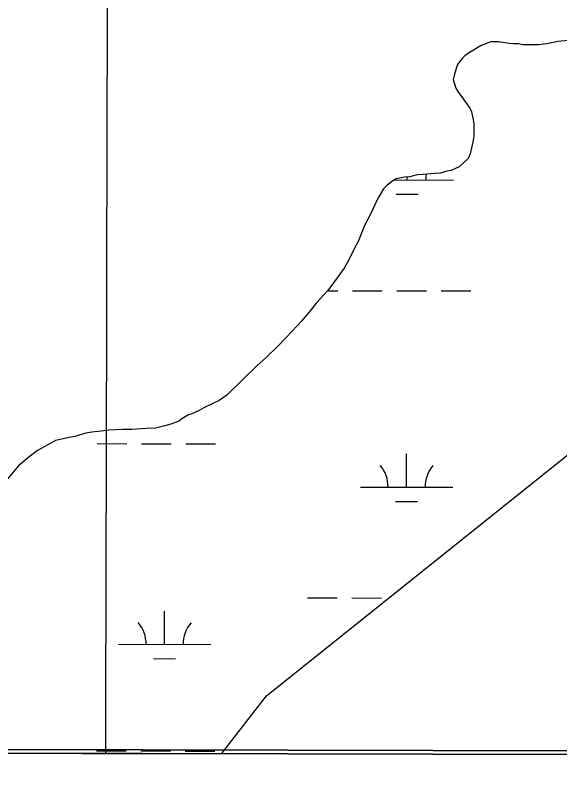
# Model space of a CAD drawing. Extents: x 3180038 to 3217926, y 922069 to 947485.
# Drawn here: x 3197216 to 3197805, y 927448 to 928288 of the extents above; entities that cross this region are included whole.
import ezdxf

# ---------------------------------------------------------------- set-up
doc = ezdxf.new("R2010")
doc.units = 0
for name, color, linetype in [('V-GRID-FRAM', 7, 'Continuous'), ('V-GRID-MAJR', 7, 'Continuous'), ('V-SITE-VEGE', 7, 'Continuous'), ('V-WETL-SWMP', 7, 'Continuous')]:
    doc.layers.add(name, color=color, linetype=linetype)

msp = doc.modelspace()

# ---------------------------------------------------------------- linework, layer by layer
at = {"layer": 'V-GRID-FRAM'}
msp.add_lwpolyline([(3184312.66, 945707.93), (3215616.62, 945637.36), (3215583.55, 927448.12), (3184263.71, 927518.73), (3184312.66, 945707.93)], dxfattribs=at)
at = {"layer": 'V-GRID-MAJR'}
msp.add_spline([(3197313.65, 927489.31), (3197327.75, 933549.02), (3197341.86, 939612.09), (3197355.97, 945675.21), (3197355.98, 945678.53)], degree=3, dxfattribs=at)
at = {"layer": 'V-SITE-VEGE'}
for p, q in [((3197814.36, 928261.41), (3197802.88, 928260.2)), ((3197719.96, 928255.97), (3197706.31, 928247.54)), ((3197730.18, 928259.74), (3197719.96, 928255.97)), ((3197738.68, 928259.69), (3197730.18, 928259.74)), ((3197742.93, 928259.24), (3197738.68, 928259.69)), ((3197750.15, 928257.93), (3197742.93, 928259.24)), ((3197754.4, 928257.48), (3197750.15, 928257.93)), ((3197760.35, 928257.45), (3197754.4, 928257.48)), ((3197765.02, 928256.57), (3197760.35, 928257.45)), ((3197782.45, 928256.48), (3197765.02, 928256.57)), ((3197787.14, 928257.31), (3197782.45, 928256.48)), ((3197790.96, 928257.71), (3197787.14, 928257.31)), ((3197799.9, 928259.36), (3197790.96, 928257.71)), ((3197802.88, 928260.2), (3197799.9, 928259.36)), ((3197706.31, 928247.54), (3197702.04, 928244.58)), ((3197696.05, 928237.81), (3197693.91, 928234.42)), ((3197699.48, 928242.05), (3197696.05, 928237.81)), ((3197702.04, 928244.58), (3197699.48, 928242.05)), ((3197693.91, 928234.42), (3197690.88, 928224.66)), ((3197690.88, 928224.66), (3197689.58, 928219.14)), ((3197689.58, 928219.14), (3197690.83, 928214.46)), ((3197690.83, 928214.46), (3197692.5, 928209.77)), ((3197692.5, 928209.77), (3197694.61, 928205.94)), ((3197694.61, 928205.94), (3197700.52, 928198.25)), ((3197700.52, 928198.25), (3197707.69, 928188.01)), ((3197707.69, 928188.01), (3197709.37, 928184.18)), ((3197709.37, 928184.18), (3197711.02, 928175.66)), ((3197711.02, 928175.66), (3197711.85, 928170.56)), ((3197711.85, 928170.56), (3197711.78, 928157.81)), ((3197711.78, 928157.81), (3197710.89, 928151.01)), ((3197709.59, 928146.34), (3197707.85, 928138.69)), ((3197710.89, 928151.01), (3197709.59, 928146.34)), ((3197707.85, 928138.69), (3197705.7, 928133.61)), ((3197700.57, 928128.96), (3197695.87, 928124.3)), ((3197705.7, 928133.61), (3197700.57, 928128.96)), ((3197682.67, 928119.7), (3197675.43, 928117.61)), ((3197687.35, 928120.52), (3197682.67, 928119.7)), ((3197695.87, 928124.3), (3197687.35, 928120.52)), ((3197627.78, 928111.49), (3197624.37, 928109.38)), ((3197636.72, 928113.14), (3197627.78, 928111.49)), ((3197642.25, 928113.54), (3197636.72, 928113.14)), ((3197650.76, 928115.62), (3197642.25, 928113.54)), ((3197657.14, 928116.01), (3197650.76, 928115.62)), ((3197669.48, 928117.22), (3197657.14, 928116.01)), ((3197675.43, 928117.61), (3197669.48, 928117.22)), ((3197617.97, 928104.74), (3197614.12, 928100.51)), ((3197624.37, 928109.38), (3197617.97, 928104.74)), ((3197614.12, 928100.51), (3197608.97, 928092.03)), ((3197607.25, 928088.64), (3197602.52, 928078.46)), ((3197608.97, 928092.03), (3197607.25, 928088.64)), ((3197602.52, 928078.46), (3197599.51, 928071.68)), ((3197599.51, 928071.68), (3197593.93, 928061.51)), ((3197593.93, 928061.51), (3197586.61, 928043.69)), ((3197586.61, 928043.69), (3197582.74, 928036.48)), ((3197582.74, 928036.48), (3197576.72, 928023.76)), ((3197576.72, 928023.76), (3197571.58, 928014.86)), ((3197571.58, 928014.86), (3197561.29, 928000.46)), ((3197561.29, 928000.46), (3197554.02, 927990.72)), ((3197554.02, 927990.72), (3197541.19, 927976.76)), ((3197541.19, 927976.76), (3197535.19, 927968.72)), ((3197535.19, 927968.72), (3197524.92, 927956.87)), ((3197521.08, 927952.64), (3197508.68, 927939.52)), ((3197524.92, 927956.87), (3197521.08, 927952.64)), ((3197508.68, 927939.52), (3197500.13, 927930.64)), ((3197500.13, 927930.64), (3197486.88, 927917.54)), ((3197486.88, 927917.54), (3197477.48, 927909.51)), ((3197477.48, 927909.51), (3197444.58, 927877.37)), ((3197444.58, 927877.37), (3197436.47, 927871.46)), ((3197428.8, 927867.68), (3197419.85, 927863.48)), ((3197436.47, 927871.46), (3197428.8, 927867.68)), ((3197414.73, 927860.53), (3197406.63, 927857.17)), ((3197419.85, 927863.48), (3197414.73, 927860.53)), ((3197395.98, 927851.7), (3197392.56, 927849.17)), ((3197403.23, 927855.91), (3197395.98, 927851.7)), ((3197406.63, 927857.17), (3197403.23, 927855.91)), ((3197367.44, 927841.65), (3197357.23, 927841.28)), ((3197377.66, 927844.14), (3197367.44, 927841.65)), ((3197384.04, 927845.81), (3197377.66, 927844.14)), ((3197392.56, 927849.17), (3197384.04, 927845.81)), ((3197292.16, 927836.1), (3197280.24, 927832.34)), ((3197298.54, 927837.34), (3197292.16, 927836.1)), ((3197308.75, 927838.14), (3197298.54, 927837.34)), ((3197316.84, 927839.37), (3197308.75, 927838.14)), ((3197331.72, 927840.14), (3197316.84, 927839.37)), ((3197341.92, 927840.08), (3197331.72, 927840.14)), ((3197357.23, 927841.28), (3197341.92, 927840.08)), ((3197259.38, 927828.2), (3197251.71, 927823.99)), ((3197275.99, 927831.93), (3197259.38, 927828.2)), ((3197280.24, 927832.34), (3197275.99, 927831.93)), ((3197239.77, 927817.25), (3197230.81, 927810.49)), ((3197251.71, 927823.99), (3197239.77, 927817.25)), ((3197230.81, 927810.49), (3197219.28, 927800.78)), ((3197219.28, 927800.78), (3197206.01, 927784.69)), ((3198136.7, 927491.26), (3196383.26, 927495.6)), ((3196383.26, 927495.6), (3198136.7, 927491.26)), ((3196384.85, 927491.41), (3198134.74, 927487.46))]:
    msp.add_line(p, q, dxfattribs=at)
at = {"layer": 'V-WETL-SWMP'}
for p, q in [((3197625.83, 928110.28), (3197689.86, 928110.14)), ((3197639.86, 928110.25), (3197639.87, 928113.37)), ((3197627.82, 928094.85), (3197651.82, 928094.79)), ((3197553.69, 927990.37), (3197564.75, 927990.35)), ((3197580.75, 927990.31), (3197612.74, 927990.24)), ((3197628.74, 927990.2), (3197660.74, 927990.13)), ((3197676.74, 927990.1), (3197708.74, 927990.02)), ((3197304.37, 927824.76), (3197336.37, 927824.69)), ((3197352.37, 927824.65), (3197384.37, 927824.58)), ((3197400.37, 927824.54), (3197432.37, 927824.47)), ((3197639.11, 927777.58), (3197639.19, 927813.58)), ((3197589.11, 927777.69), (3197689.11, 927777.46)), ((3197627.07, 927762.17), (3197651.07, 927762.12)), ((3197532, 927657.75), (3197564, 927657.67)), ((3197580, 927657.64), (3197611.99, 927657.57)), ((3197377.29, 927607.35), (3197377.37, 927643.35)), ((3197327.29, 927607.46), (3197427.29, 927607.24)), ((3197365.25, 927591.95), (3197389.25, 927591.89)), ((3197303.62, 927492.09), (3197335.62, 927492.01)), ((3197351.62, 927491.98), (3197383.62, 927491.91)), ((3197399.62, 927491.87), (3197431.62, 927491.8))]:
    msp.add_line(p, q, dxfattribs=at)
for points in [[(3197814.36, 928261.41), (3197802.88, 928260.2), (3197799.9, 928259.36), (3197790.96, 928257.71), (3197787.13, 928257.31), (3197782.45, 928256.48), (3197765.02, 928256.58), (3197760.35, 928257.45), (3197754.4, 928257.48), (3197750.15, 928257.93), (3197742.93, 928259.24), (3197738.68, 928259.69), (3197730.18, 928259.74), (3197719.96, 928255.97), (3197706.31, 928247.54), (3197702.04, 928244.58), (3197699.48, 928242.05), (3197696.05, 928237.81), (3197693.91, 928234.42), (3197690.88, 928224.66), (3197689.58, 928219.14), (3197690.83, 928214.46), (3197692.5, 928209.77), (3197694.61, 928205.94), (3197700.52, 928198.25), (3197707.69, 928188.01), (3197709.37, 928184.18), (3197711.02, 928175.66), (3197711.85, 928170.56), (3197711.78, 928157.8), (3197710.89, 928151.01), (3197709.59, 928146.34), (3197707.85, 928138.7), (3197705.7, 928133.61), (3197700.57, 928128.96), (3197695.87, 928124.3), (3197687.35, 928120.52), (3197682.67, 928119.7), (3197675.43, 928117.61), (3197669.48, 928117.22), (3197657.14, 928116.01), (3197650.76, 928115.62), (3197642.25, 928113.54), (3197636.72, 928113.14), (3197627.78, 928111.49), (3197624.37, 928109.38), (3197617.97, 928104.74), (3197614.12, 928100.51), (3197608.97, 928092.03), (3197607.25, 928088.64), (3197602.52, 928078.46), (3197599.51, 928071.68), (3197593.93, 928061.51), (3197586.61, 928043.69), (3197582.74, 928036.48), (3197576.72, 928023.76), (3197571.57, 928014.86), (3197561.29, 928000.46), (3197554.02, 927990.72), (3197541.19, 927976.76), (3197535.19, 927968.72), (3197524.93, 927956.87), (3197521.08, 927952.64), (3197508.68, 927939.52), (3197500.13, 927930.64), (3197486.88, 927917.53), (3197477.48, 927909.51), (3197444.58, 927877.37), (3197436.47, 927871.46), (3197428.8, 927867.68), (3197419.85, 927863.48), (3197414.73, 927860.53), (3197406.63, 927857.17), (3197403.23, 927855.91), (3197395.98, 927851.7), (3197392.56, 927849.17), (3197384.04, 927845.81), (3197377.66, 927844.14), (3197367.44, 927841.65), (3197357.23, 927841.28), (3197341.92, 927840.08), (3197331.72, 927840.14), (3197316.84, 927839.37), (3197308.75, 927838.14), (3197298.54, 927837.34), (3197292.16, 927836.1), (3197280.24, 927832.34), (3197275.98, 927831.93), (3197259.38, 927828.2), (3197251.71, 927823.99), (3197239.77, 927817.25), (3197230.81, 927810.49), (3197219.28, 927800.78), (3197206.01, 927784.69)], [(3196384.85, 927491.41), (3197438.97, 927489.03), (3197487.71, 927551.73), (3197841.56, 927834.99)]]:
    msp.add_lwpolyline(points, dxfattribs=at)
for centre, start, end in [((3197695.1, 928110.6), 170.65774, 180.64267), ((3197583.87, 927778.17), 359.09901, 40.64267), ((3197694.35, 927777.93), 139.09901, 180.64267), ((3197322.05, 927607.95), 359.09901, 40.64267), ((3197432.53, 927607.7), 139.09901, 180.64267)]:
    msp.add_arc(centre, 35.25, start, end, dxfattribs=at)

doc.saveas('drawing.dxf')
